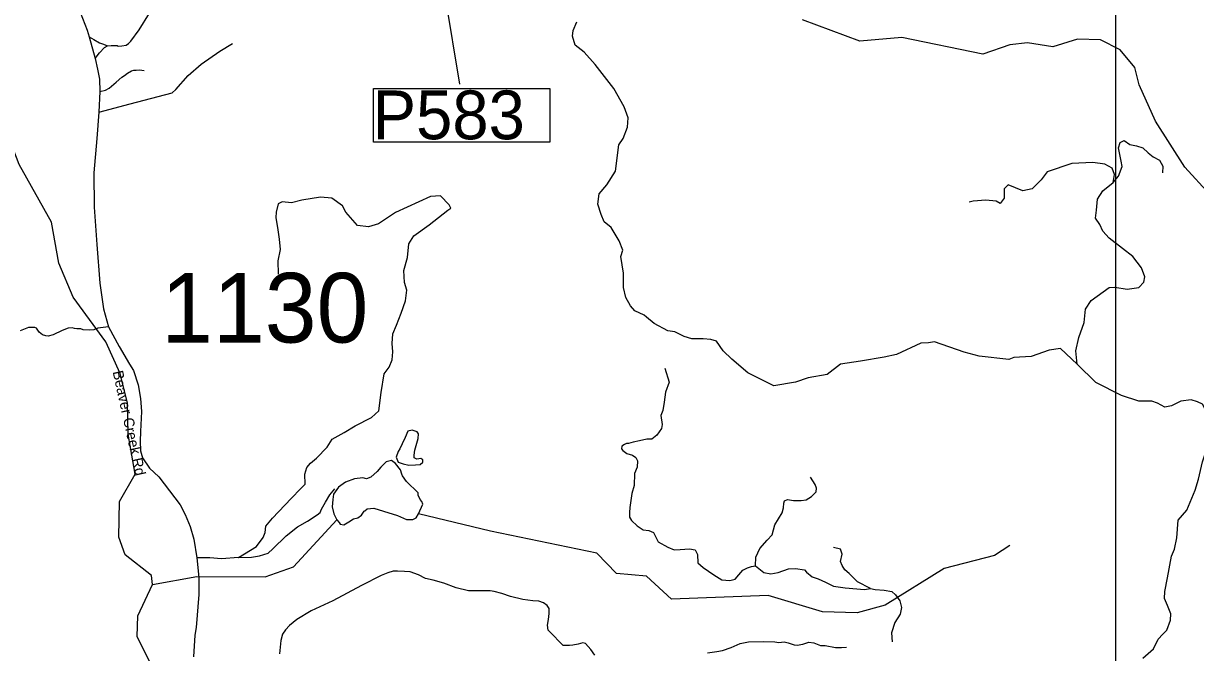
# Model space of a CAD drawing. Extents: x 1248089 to 1457196, y 820910 to 988753.
# Drawn here: x 1305188 to 1313599, y 848812 to 853327 of the extents above; entities that cross this region are included whole.
import ezdxf

# ---------------------------------------------------------------- set-up
doc = ezdxf.new("R2010")
doc.units = 0
for name, color, linetype in [('Exist Hydrographic Creek Single Shore', 7, 'Continuous'), ('Exist Hydrographic Misc Water Feature', 7, 'Continuous'), ('Exist Road Non-System Type 51', 7, 'Continuous'), ('Exist Road Secondary Type 51 Attributed', 7, 'Continuous'), ('Exist Road Secondary Type 51 Label', 7, 'Continuous'), ('Map Preparation Inset Cut Line', 7, 'Continuous'), ('Prop Lane Arrow CELL', 7, 'Continuous'), ('Prop Lane Lines', 7, 'Continuous')]:
    doc.layers.add(name, color=color, linetype=linetype)

msp = doc.modelspace()

# ---------------------------------------------------------------- linework, layer by layer
at = {"layer": 'Exist Hydrographic Creek Single Shore'}
for points in [[(1306113.7, 849299.4), (1306106.7, 849365.2), (1305918.7, 849513.4), (1305871.7, 849639.1), (1305877.7, 849895.1), (1305990.7, 850093), (1305938.7, 850379.7), (1305935.7, 850602.9), (1305881.7, 850814.2), (1305778.6, 851042.7), (1305544.7, 851362.5), (1305441.6, 851607.5), (1305390.7, 851900.7), (1305157.6, 852315.7), (1305118.6, 852415), (1305082.6, 852658.6), (1304972.6, 852936.6), (1304981.6, 852979.1), (1304872.6, 853289.8), (1304850.6, 853454.5)], [(1306092.7, 848748.4), (1306004.7, 848927.4), (1306008.7, 849075.1), (1306113.7, 849299.4)]]:
    msp.add_lwpolyline(points, dxfattribs=at)
at = {"layer": 'Exist Hydrographic Misc Water Feature'}
for points in [[(1314642.8, 851767.5), (1314508.8, 851747.2), (1313700.7, 852098.3), (1313521.8, 852295.6), (1313311.7, 852624.8), (1313193.7, 852886.5), (1313162.8, 853011.8), (1313057.8, 853138.7), (1312917.7, 853210.5), (1312750.7, 853213.8), (1312574.8, 853158.2), (1312391.8, 853188.1), (1312265.8, 853174.3), (1312072.7, 853106), (1311491.7, 853226), (1311190.7, 853199.2), (1310777.7, 853351.9)], [(1307863.5, 850215.2), (1307877.5, 850178.8), (1307912.5, 850166.2), (1307954.4, 850156.4), (1308001.9, 850159.2), (1308034.1, 850162), (1308053.6, 850178.8), (1308053.6, 850195.6), (1308039.7, 850205.4), (1308010.3, 850201.2), (1307992.1, 850209.6), (1307992.1, 850229.2), (1307997.7, 850265.5), (1308006.1, 850297.7), (1308021.5, 850349.5), (1308022.9, 850382.7), (1308013.1, 850396.7), (1307976.7, 850407.8), (1307946, 850400.8), (1307926.4, 850354.7), (1307906.8, 850309.9), (1307890.1, 850273.6), (1307876.1, 850254), (1307863.5, 850215.2)], [(1307437.2, 849764.8), (1307454, 849745.2), (1307461, 849732.6), (1307487.5, 849728.4), (1307522.5, 849749.4), (1307557.4, 849771.8), (1307586.8, 849780.1), (1307613.3, 849798.3), (1307634.3, 849826.3), (1307637.1, 849829.1), (1307655.3, 849844.5), (1307702.8, 849847.3), (1307772.7, 849827.7), (1307871.9, 849795.5), (1307936.2, 849767.6), (1307982.3, 849767.6), (1308007.5, 849780.1), (1308022.9, 849808.1), (1308055, 849876.7), (1308048, 849896.2), (1308034.1, 849910.2), (1308021.5, 849941), (1308021.5, 849957.8), (1307937.6, 850040.3), (1307908.3, 850079.5), (1307902.7, 850093.5), (1307894.3, 850122.9), (1307857.9, 850169), (1307830, 850191.4), (1307790.8, 850180.2), (1307753.1, 850143.8), (1307726.5, 850111.7), (1307681.8, 850071.1), (1307649.7, 850059.9), (1307623.1, 850066.9), (1307564.4, 850059.9), (1307500.1, 850036.1), (1307448.4, 849999.8), (1307412, 849948), (1307407.8, 849911.6), (1307403.6, 849857.1), (1307416.2, 849808.1), (1307437.2, 849764.8)], [(1312265.8, 849579.6), (1312155.8, 849509.7), (1311794.8, 849415.1), (1311371.7, 849151.2), (1311170.8, 849096.1), (1310920.8, 849104.4), (1310531.7, 849220.5), (1309838.8, 849195.1), (1309658.7, 849359.6), (1309442.7, 849380.3), (1309303.8, 849524.3), (1308540.7, 849684), (1308022.9, 849808.1)], [(1306113.7, 849299.4), (1306431.7, 849358.6), (1306923.8, 849355.4), (1307125.7, 849426.8), (1307437.2, 849764.8)]]:
    msp.add_lwpolyline(points, dxfattribs=at)
at = {"layer": 'Exist Road Non-System Type 51'}
for points in [[(1305790.5, 853165.4), (1305817.1, 853169.8), (1305840.3, 853169.8), (1305860.2, 853167.6), (1305869.1, 853164.3), (1305893.4, 853165.4), (1305924.4, 853172), (1305943.3, 853182), (1305959.9, 853199.7), (1306018.5, 853280.6), (1306092.7, 853401.3), (1306129.1, 853441.9), (1306155.7, 853466.3), (1306173.4, 853477.4), (1306203.3, 853486.2), (1306235.4, 853489.5), (1306259.8, 853489.5), (1306353.9, 853479.6)], [(1310728.4, 850752), (1310572.7, 850727.2), (1310385.2, 850819.3), (1310272, 850918.4), (1310208.3, 850978.6), (1310162.3, 851045.8), (1310119.9, 851060), (1310066.8, 851063.5), (1309985.4, 851063.5), (1309928.8, 851081.2), (1309861.6, 851113.1), (1309812.1, 851120.2), (1309713, 851173.3), (1309660, 851219.3), (1309642.3, 851233.5), (1309575.1, 851265.3), (1309543.2, 851300.7), (1309511.4, 851360.9), (1309493.7, 851431.7), (1309493.7, 851534.4), (1309476, 851654.8), (1309490.2, 851700.8), (1309461.8, 851768.1), (1309405.2, 851863.6), (1309355.7, 851902.6), (1309334.5, 851955.7), (1309309.7, 852030), (1309320.3, 852104.4), (1309373.4, 852168.1), (1309437.1, 852267.2), (1309459.4, 852455.9), (1309491.2, 852501.9), (1309523.1, 852583.3), (1309526.6, 852650.6), (1309498.3, 852728.5), (1309424, 852859.5), (1309289.6, 853033), (1309211.8, 853121.5), (1309148.1, 853171), (1309126.9, 853234.7), (1309133.9, 853277.2), (1309158.7, 853337.4)], [(1305659.9, 853231.8), (1305694.2, 853210.8), (1305735.1, 853187.5), (1305762.8, 853177.6), (1305790.5, 853165.4)], [(1305703, 853074.5), (1305735.1, 853115.5), (1305770.6, 853154.3), (1305790.5, 853165.4)], [(1305729.8, 852689.4), (1305954, 852749.3), (1306256, 852829.9), (1306282.8, 852853.4), (1306370.1, 852954.1), (1306464, 853034.7), (1306598.2, 853128.7), (1306688.9, 853182.5)], [(1305737.2, 852839), (1305777.1, 852849), (1305802.6, 852863.4), (1305853.5, 852905.5), (1305893.3, 852940.9), (1305913.3, 852954.2), (1305934.3, 852969.7), (1305964.2, 852987.5), (1305979.7, 852990.8), (1305997.4, 852991.9), (1306021.8, 852993), (1306055, 852988.6)], [(1312749.7, 850880.9), (1312739.3, 850978.3), (1312760.5, 851073.9), (1312799.4, 851180.1), (1312810, 851275.7), (1312848.9, 851339.4), (1312979.8, 851431.5), (1313018.8, 851435), (1313107.2, 851420.9), (1313192.1, 851431.5), (1313227.5, 851470.4), (1313234.6, 851509.4), (1313209.8, 851573.1), (1313149.6, 851654.5), (1313075.4, 851711.2), (1312979.8, 851785.5), (1312933.8, 851835.1), (1312912.6, 851884.6), (1312880.8, 851930.7), (1312887.9, 851987.3), (1312894.9, 852065.2), (1312933.8, 852125.4), (1313008.1, 852185.6), (1313047.1, 852231.6), (1313071.5, 852300), (1313064.4, 852339), (1313050.2, 852409.8), (1313046.7, 852434.6), (1313057.3, 852473.5), (1313085.6, 852487.7), (1313128.1, 852459.3), (1313174.1, 852448.7), (1313220.1, 852434.6), (1313259, 852399.2), (1313294.3, 852370.8), (1313340.3, 852346.1), (1313365.1, 852303.6), (1313361.6, 852254)], [(1313008.1, 852185.6), (1313018.4, 852243.4), (1313000.7, 852289.4), (1312947.6, 852317.7), (1312862.7, 852328.4), (1312710.6, 852321.3), (1312533.7, 852261.1), (1312491.3, 852204.4), (1312427.6, 852140.7), (1312360.4, 852126.6), (1312254.3, 852169), (1312226, 852140.7), (1312226, 852073.5), (1312197.6, 852034.5), (1312169.3, 852052.2), (1312095.1, 852059.3), (1312003.1, 852052.2), (1311974.8, 852045.1)], [(1307290.3, 850207.2), (1307367, 850286), (1307404.1, 850344.4), (1307489, 850392.2), (1307568.6, 850440), (1307685.4, 850498.4), (1307738.4, 850546.2), (1307754.3, 850678.9), (1307775.6, 850811.7), (1307812.7, 850859.5), (1307833.9, 850912.6), (1307839.2, 850971), (1307833.9, 851029.4), (1307839.2, 851098.5), (1307865.8, 851162.2), (1307897.6, 851247.2), (1307929.5, 851337.4), (1307940.1, 851413.6), (1307922.4, 851466.7), (1307918.8, 851555.2), (1307943.6, 851647.2), (1307954.2, 851746.3), (1307989.6, 851803), (1308099.3, 851880.9), (1308233.7, 851987.1), (1308254.9, 852001.2), (1308244.3, 852026), (1308180.6, 852089.8), (1308109.9, 852086.2), (1307858.7, 851969.4), (1307734.9, 851888), (1307664.1, 851866.7), (1307586.3, 851877.3), (1307501.4, 851972.9), (1307476.6, 852018.9), (1307402.3, 852072), (1307321, 852079.1), (1307186.5, 852057.9), (1307112.2, 852040.2), (1307045, 852047.3), (1307016.7, 852033.1), (1307002.6, 851972.9), (1306999, 851934), (1307013.2, 851845.5), (1307023.8, 851778.2), (1307030.9, 851703.9), (1307013.2, 851622.4), (1307016.7, 851526.8)], [(1305798.4, 851150.4), (1305721.9, 851139.2), (1305692.8, 851128.8), (1305663.7, 851126.7), (1305618, 851128.8), (1305599.3, 851135), (1305572.3, 851135), (1305555.7, 851137.1), (1305537, 851143.3), (1305510, 851139.2), (1305466.3, 851122.5), (1305401.9, 851093.4), (1305366.6, 851083), (1305350, 851085.1), (1305325.1, 851093.4), (1305300.1, 851112.1), (1305281.4, 851141.2), (1305271.1, 851145.4), (1305260.7, 851145.4), (1305246.1, 851145.4), (1305225.4, 851145.4), (1305165.1, 851120.4)], [(1312749.7, 850880.9), (1312629.4, 850994.2), (1312549.3, 850982), (1312418.5, 850936), (1312294.6, 850928.9), (1312259.3, 850914.8), (1312047, 850939.6), (1311937.3, 850967.9), (1311725.1, 851042.2), (1311683.5, 851035.2), (1311626.9, 851031.7), (1311453.6, 850950.3), (1311365.1, 850932.5), (1311195.3, 850904.2), (1311050.3, 850883), (1310954.8, 850808.6), (1310820.3, 850783.9), (1310728.4, 850752)], [(1309790, 850853.9), (1309820.8, 850753.5), (1309795.1, 850681.4), (1309784.8, 850609.3), (1309777.1, 850550.1), (1309761.7, 850514), (1309772, 850449.7), (1309766.8, 850421.3), (1309733.4, 850372.4), (1309697.4, 850344.1), (1309687.1, 850344.1), (1309661.3, 850344.1), (1309609.9, 850331.2), (1309563.6, 850320.9), (1309530.1, 850313.2), (1309514.7, 850313.2), (1309501.8, 850305.5), (1309481.3, 850292.6), (1309478.7, 850274.6), (1309489, 850261.7), (1309517.3, 850241.1), (1309558.4, 850228.3), (1309581.6, 850212.8), (1309594.5, 850187.1), (1309591.9, 850143.3), (1309573.9, 850097), (1309571.3, 850012), (1309553.3, 849952.8), (1309540.5, 849853.1)], [(1313446.6, 849553.3), (1313464.3, 849634.7), (1313474.9, 849762.2), (1313535.1, 849833), (1313595.2, 849978.1), (1313620, 850056), (1313648.3, 850179.9), (1313687.2, 850293.2), (1313676.6, 850378.2), (1313687.2, 850484.4), (1313669.5, 850555.2), (1313648.3, 850594.1), (1313612.9, 850611.8), (1313566.9, 850626), (1313492.6, 850615.4), (1313425.4, 850583.5), (1313379.4, 850572.9), (1313326.4, 850601.2), (1313283.9, 850615.4), (1313191.9, 850615.4), (1313068.1, 850657.8), (1312884.1, 850749.9), (1312749.7, 850880.9)], [(1306731.9, 849493.4), (1306861.1, 849572.3), (1306908.2, 849638.4), (1306922.4, 849673.8), (1306927.1, 849718.6), (1306974.3, 849777.6), (1307108.7, 849916.9), (1307179.5, 849990.1), (1307210.1, 850020.7), (1307207.8, 850091.6), (1307221.9, 850141.1), (1307247.9, 850171.8), (1307290.3, 850207.2)], [(1310440.3, 849434.1), (1310443.7, 849497.6), (1310472.8, 849559.4), (1310524.3, 849617.8), (1310560.3, 849657.3), (1310579.2, 849729.4), (1310632.4, 849815.2), (1310641, 849849.6), (1310644.4, 849883.9), (1310649.5, 849901.1), (1310670.1, 849911.4), (1310713, 849902.8), (1310769.6, 849904.5), (1310804, 849908), (1310843, 849932.9), (1310875.6, 849965.5), (1310879.1, 849991.3), (1310868.8, 850018.7), (1310836.2, 850070.2)], [(1306731.9, 849493.4), (1306824.8, 849495.9), (1306882.6, 849505.9), (1306945.3, 849526), (1306979, 849555.8), (1307073.3, 849650.2), (1307155.9, 849713.9), (1307226.6, 849754), (1307295, 849801.2), (1307318.6, 849817.8), (1307328, 849841.4), (1307356.3, 849890.9), (1307387, 849945.2), (1307422.4, 849987.7)], [(1309540.5, 849853.1), (1309537.8, 849817), (1309537.8, 849784.3), (1309551.5, 849760.3), (1309591, 849720.8), (1309635.6, 849693.3), (1309676.8, 849688.2), (1309709.4, 849672.7), (1309731.7, 849631.5), (1309742, 849605.8), (1309812.3, 849569.7), (1309856.9, 849549.1), (1309899.8, 849550.8), (1309966.7, 849557.7), (1310007.9, 849549.1), (1310025.1, 849514.8), (1310028.5, 849456.4), (1310064.5, 849422.1), (1310141.7, 849370.6), (1310200.1, 849334.5), (1310256.7, 849329.4), (1310296.1, 849339.7), (1310321.9, 849370.6), (1310351, 849403.2), (1310383.6, 849420.4), (1310412.8, 849428.9), (1310440.3, 849434.1)], [(1311266.6, 849273), (1311172.3, 849319.6), (1311139.7, 849354), (1311113.9, 849379.7), (1311081.3, 849405.5), (1311062.5, 849438.1), (1311052.2, 849465.6), (1311062.5, 849518.8), (1311050.5, 849554.9), (1311000.7, 849565.2)], [(1313220, 848773), (1313297.6, 848838), (1313330.1, 848908.5), (1313364.4, 848944.6), (1313393.3, 848973.5), (1313418.6, 849045.8), (1313422.2, 849090.9), (1313398.7, 849148.7), (1313377.1, 849199.3), (1313378.9, 849249.9), (1313398.7, 849349.2), (1313425.7, 849503.4), (1313446.6, 849553.3)], [(1306731.9, 849493.4), (1306608.9, 849485.8), (1306526.1, 849490.9), (1306432, 849491.6)], [(1309287.6, 848793.1), (1309260.6, 848834), (1309221.9, 848878.2), (1309201.6, 848881.5), (1309169.6, 848873.3), (1309130.8, 848865.1), (1309107.2, 848861.8), (1309083.6, 848861.8), (1309060, 848863.5), (1309036.4, 848886.4), (1308985.9, 848940.3), (1308953, 848973.1), (1308949.6, 849009), (1308956.4, 849049.9), (1308961.4, 849092.5), (1308959.7, 849128.5), (1308946.3, 849149.7), (1308921, 849169.4), (1308887.2, 849180.8), (1308843.4, 849182.4), (1308770.9, 849192.3), (1308683.3, 849215.2), (1308620.9, 849236.4), (1308567, 849249.5), (1308536.6, 849254.4), (1308484.4, 849256), (1308380.7, 849256), (1308293, 849277.3), (1308203.7, 849310), (1308127.8, 849331.3), (1308073.9, 849344.4), (1308023.3, 849368.9), (1307962.6, 849391.8), (1307922.2, 849393.4), (1307873.3, 849395.1), (1307841.2, 849395.1), (1307804.2, 849383.6), (1307755.3, 849364), (1307614.5, 849293.7), (1307408.9, 849182.4), (1307253.8, 849112.1), (1307149.3, 849048.3), (1307097.8, 849007.4), (1307069.2, 848974.7), (1307047.3, 848943.6), (1307035.5, 848897.8), (1307025.3, 848802.9)], [(1310440.3, 849434.1), (1310502, 849387.7), (1310551.8, 849377.4), (1310603.2, 849387.7), (1310677, 849413.5), (1310728.5, 849415.2), (1310792, 849404.9), (1310807.4, 849389.5), (1310846.9, 849355.1), (1310891.5, 849341.4), (1310942.9, 849317.3), (1311001.3, 849288.2), (1311083.6, 849276.1), (1311224.3, 849265.8), (1311266.6, 849273)], [(1311266.6, 849273), (1311299.2, 849264.4), (1311364.4, 849259.3), (1311419.3, 849250.7), (1311446.8, 849226.7), (1311475.9, 849183.7), (1311487.9, 849135.7), (1311479.3, 849087.6), (1311439.9, 849027.5), (1311417.6, 848953.7), (1311421, 848888.4)], [(1310095.9, 848811.1), (1310163.4, 848819.3), (1310203.8, 848827.5), (1310266.2, 848848.7), (1310331.9, 848876.6), (1310390.9, 848888), (1310501.3, 848891.3), (1310578.9, 848888), (1310607.5, 848884.7), (1310646.3, 848888), (1310676.7, 848883.1), (1310718.8, 848868.4), (1310739, 848865.1), (1310781.2, 848871.6), (1310823.3, 848886.4), (1310860.4, 848881.5), (1310907.6, 848863.5), (1310941.3, 848861.8), (1311016.3, 848848.7), (1311058.5, 848848.7), (1311093.9, 848850.4)]]:
    msp.add_lwpolyline(points, dxfattribs=at)
at = {"layer": 'Exist Road Secondary Type 51 Attributed'}
msp.add_lwpolyline([(1305562.8, 853494.4), (1305644.7, 853277.8), (1305659.9, 853231.8), (1305703, 853074.5), (1305719.1, 852998.1), (1305733, 852927.9), (1305737.2, 852839), (1305729.8, 852689.4), (1305714.1, 852500.2), (1305693.8, 852255.3), (1305695.4, 852008.5), (1305714.1, 851740.4), (1305737.6, 851462.1), (1305762.5, 851278.6), (1305798.4, 851150.4), (1305875, 851008.1), (1305950, 850881.4), (1305977.8, 850835.6), (1306010.6, 850732.4), (1306027.8, 850635.5), (1306035.6, 850541.7), (1306027.8, 850398.3), (1306026.2, 850329.5), (1306029.3, 850260.7), (1306041.8, 850210.7), (1306091.8, 850135.7), (1306158.7, 850072.7), (1306237.3, 849972.3), (1306312.3, 849872.7), (1306347.7, 849804), (1306384.8, 849715.7), (1306410.1, 849625.7), (1306432, 849491.6), (1306448, 849350.9), (1306448, 849229.9), (1306428.6, 848992.7), (1306418.5, 848937.1), (1306408.2, 848781.7)], dxfattribs=at)
at = {"layer": 'Map Preparation Inset Cut Line'}
msp.add_lwpolyline([(1313026.2, 824588.2), (1313026.2, 868836.7), (1388709.5, 868836.7), (1388709.5, 835631.5), (1373500.6, 835631.5), (1373500.6, 824588.2)], close=True, dxfattribs=at)
at = {"layer": 'Prop Lane Arrow CELL'}
msp.add_line((1307936.9, 855219.1), (1308316.1, 852892), dxfattribs=at)
msp.add_lwpolyline([(1307700.3, 852859.9), (1308966.5, 852859.9), (1308966.5, 852476), (1307700.3, 852476)], close=True, dxfattribs=at)

# ---------------------------------------------------------------- texts
at = {"layer": 'Exist Road Secondary Type 51 Label'}
msp.add_text('Beaver Creek Rd', height=75, rotation=282.43785, dxfattribs=at).set_placement((1305828, 850827))
at = {"layer": 'Prop Lane Arrow CELL'}
msp.add_text('P583', height=350, dxfattribs=at).set_placement((1307693.2, 852495.8))
at = {"layer": 'Prop Lane Lines'}
msp.add_text('1130', height=500, dxfattribs=at).set_placement((1306176, 851037))

doc.saveas('drawing.dxf')
